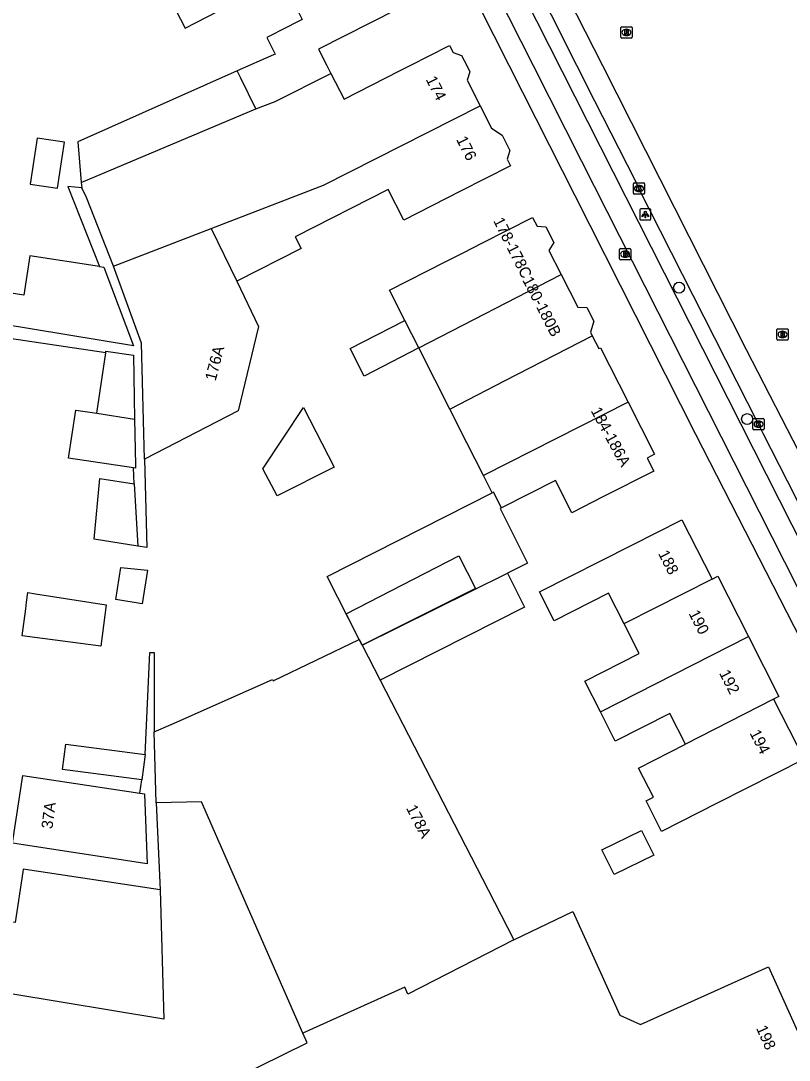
# Model space of a CAD drawing. Extents: x 162250 to 162654, y 380744 to 381605.
# Drawn here: x 162373.3 to 162441.7, y 381411.4 to 381504 of the extents above; entities that cross this region are included whole.
import ezdxf

# ---------------------------------------------------------------- set-up
doc = ezdxf.new("R2010")
doc.units = 0
for name, color, linetype in [('IMGEO_Boom', 7, 'Continuous'), ('IMGEO_Brandkraan', 7, 'Continuous'), ('IMGEO_Fietspad_gesloten', 7, 'Continuous'), ('IMGEO_Kolk', 7, 'Continuous'), ('IMGEO_Lichtpunt', 7, 'Continuous'), ('IMGEO_Pand', 7, 'Continuous'), ('IMGEO_Pand_nummerreeks', 7, 'Continuous'), ('IMGEO_Pand_vergunning_verleend', 7, 'Continuous'), ('IMGEO_Parkeervlak_open', 7, 'Continuous'), ('IMGEO_Rijbaan_regionaal_gesloten', 7, 'Continuous'), ('IMGEO_Rioolput', 7, 'Continuous'), ('IMGEO_Voetpad_open', 7, 'Continuous')]:
    doc.layers.add(name, color=color, linetype=linetype)

msp = doc.modelspace()

# ---------------------------------------------------------------- linework, layer by layer
at = {"layer": 'IMGEO_Boom'}
for centre in [(162431.887, 381480.198), (162437.948, 381468.487)]:
    msp.add_circle(centre, 0.489, dxfattribs=at)
at = {"layer": 'IMGEO_Brandkraan'}
for p, q in [((162426.582, 381482.759), (162426.582, 381483.611)), ((162426.657, 381483.685), (162427.509, 381483.685)), ((162427.07, 381483.465), (162427.095, 381483.465)), ((162427.583, 381483.611), (162427.583, 381482.759)), ((162427.509, 381482.685), (162426.657, 381482.685)), ((162427.093, 381482.905), (162427.068, 381482.905))]:
    msp.add_line(p, q, dxfattribs=at)
for points in [[(162426.582, 381482.759), (162426.582, 381483.611)], [(162426.657, 381483.685), (162427.509, 381483.685)], [(162426.93, 381483.385), (162426.93, 381482.985), (162427.143, 381482.985)], [(162427.161, 381483.385), (162426.93, 381483.385)], [(162427.109, 381483.304), (162427.055, 381483.304), (162427.055, 381483.228)], [(162427.055, 381483.228), (162427.108, 381483.228)], [(162427.117, 381483.152), (162427.055, 381483.152), (162427.055, 381483.071)], [(162427.055, 381483.071), (162427.117, 381483.071)], [(162427.583, 381483.611), (162427.583, 381482.759)], [(162427.509, 381482.685), (162426.657, 381482.685)]]:
    msp.add_lwpolyline(points, dxfattribs=at)
for centre, radius, start, end in [((162426.659, 381483.609), 0.0765, 91.55205, 178.44795), ((162426.659, 381483.609), 0.0765, 91.55205, 178.44795), ((162427.11, 381483.266), 0.0379, 267.82845, 90.93552), ((162427.118, 381483.111), 0.0404, 269.87594, 90.50774), ((162427.149, 381483.236), 0.251, 268.66757, 293.53466), ((162427.165, 381483.24), 0.145, 59.4692, 91.53667), ((162427.19, 381483.287), 0.0922, 285.51372, 58.15012), ((162427.195, 381483.095), 0.105, 301.31148, 78.98903), ((162427.507, 381483.609), 0.0765, 1.55205, 88.44795), ((162427.507, 381483.609), 0.0765, 1.55205, 88.44795), ((162426.659, 381482.761), 0.0765, 181.55205, 268.44795), ((162426.659, 381482.761), 0.0765, 181.55205, 268.44795), ((162427.507, 381482.761), 0.0765, 271.55205, 358.44795), ((162427.507, 381482.761), 0.0765, 271.55205, 358.44795)]:
    msp.add_arc(centre, radius, start, end, dxfattribs=at)
for centre, major_axis, ratio, start_param, end_param in [((162427.069, 381483.185), (-0.387, 0.002), 0.722429, 4.712389, 7.853982), ((162427.094, 381483.185), (-0.39, 0.002), 0.717154, 1.570796, 4.712389)]:
    msp.add_ellipse(centre, major_axis=major_axis, ratio=ratio, start_param=start_param, end_param=end_param, dxfattribs=at)
at = {"layer": 'IMGEO_Fietspad_gesloten'}
for points in [[(162373.585, 381588.91), (162375.873, 381584.438), (162383.286, 381570.262), (162389.481, 381558.016), (162395.82, 381545.575), (162418.876, 381500), (162423.197, 381491.458), (162446.904, 381444.637), (162457.136, 381424.429), (162474.154, 381390.568), (162476.043, 381386.824)], [(162471.376, 381400.747), (162459.052, 381425.24), (162448.774, 381445.553), (162406.674, 381528.711)]]:
    msp.add_lwpolyline(points, dxfattribs=at)
at = {"layer": 'IMGEO_Kolk'}
for p, q in [((162427.817, 381488.606), (162427.817, 381489.458)), ((162427.892, 381489.532), (162428.744, 381489.532)), ((162428.818, 381489.458), (162428.818, 381488.606)), ((162428.744, 381488.532), (162427.892, 381488.532)), ((162428.328, 381488.752), (162428.303, 381488.752)), ((162428.305, 381489.312), (162428.33, 381489.312)), ((162438.463, 381467.603), (162438.463, 381468.455)), ((162438.538, 381468.529), (162439.39, 381468.529)), ((162438.951, 381468.309), (162438.976, 381468.309)), ((162439.464, 381468.455), (162439.464, 381467.603)), ((162439.39, 381467.529), (162438.538, 381467.529)), ((162438.974, 381467.749), (162438.949, 381467.749))]:
    msp.add_line(p, q, dxfattribs=at)
for points in [[(162427.817, 381488.606), (162427.817, 381489.458)], [(162427.892, 381489.532), (162428.744, 381489.532)], [(162428.818, 381489.458), (162428.818, 381488.606)], [(162428.744, 381488.532), (162427.892, 381488.532)], [(162428.138, 381489.232), (162428.261, 381489.232), (162428.261, 381489.081), (162428.391, 381489.232), (162428.555, 381489.232), (162428.409, 381489.081), (162428.562, 381488.832), (162428.41, 381488.832), (162428.325, 381488.996), (162428.261, 381488.929), (162428.261, 381488.832), (162428.138, 381488.832), (162428.138, 381489.232)], [(162438.463, 381467.603), (162438.463, 381468.455)], [(162438.538, 381468.529), (162439.39, 381468.529)], [(162438.784, 381468.229), (162438.907, 381468.229), (162438.907, 381468.078), (162439.037, 381468.229), (162439.201, 381468.229), (162439.055, 381468.078), (162439.208, 381467.829), (162439.056, 381467.829), (162438.971, 381467.993), (162438.907, 381467.926), (162438.907, 381467.829), (162438.784, 381467.829), (162438.784, 381468.229)], [(162439.464, 381468.455), (162439.464, 381467.603)], [(162439.39, 381467.529), (162438.538, 381467.529)]]:
    msp.add_lwpolyline(points, dxfattribs=at)
for centre, start, end in [((162427.894, 381489.456), 91.55205, 178.44795), ((162427.894, 381489.456), 91.55205, 178.44795), ((162428.742, 381489.456), 1.55205, 88.44795), ((162428.742, 381489.456), 1.55205, 88.44795), ((162427.894, 381488.608), 181.55205, 268.44795), ((162427.894, 381488.608), 181.55205, 268.44795), ((162428.742, 381488.608), 271.55205, 358.44795), ((162428.742, 381488.608), 271.55205, 358.44795), ((162438.54, 381468.453), 91.55205, 178.44795), ((162438.54, 381468.453), 91.55205, 178.44795), ((162439.388, 381468.453), 1.55205, 88.44795), ((162439.388, 381468.453), 1.55205, 88.44795), ((162438.54, 381467.605), 181.55205, 268.44795), ((162438.54, 381467.605), 181.55205, 268.44795), ((162439.388, 381467.605), 271.55205, 358.44795), ((162439.388, 381467.605), 271.55205, 358.44795)]:
    msp.add_arc(centre, 0.0765, start, end, dxfattribs=at)
for centre, major_axis, ratio, start_param, end_param in [((162428.304, 381489.032), (-0.387, 0.002), 0.722429, 4.712389, 7.853982), ((162428.329, 381489.032), (-0.39, 0.002), 0.717154, 1.570796, 4.712389), ((162438.95, 381468.029), (-0.387, 0.002), 0.722429, 4.712389, 7.853982), ((162438.975, 381468.029), (-0.39, 0.002), 0.717154, 1.570796, 4.712389)]:
    msp.add_ellipse(centre, major_axis=major_axis, ratio=ratio, start_param=start_param, end_param=end_param, dxfattribs=at)
at = {"layer": 'IMGEO_Lichtpunt'}
for p, q in [((162428.386, 381487.13), (162428.386, 381486.323)), ((162428.386, 381487.13), (162428.386, 381486.323)), ((162429.288, 381487.225), (162428.48, 381487.225)), ((162429.288, 381487.225), (162428.48, 381487.225)), ((162429.382, 381486.323), (162429.382, 381487.13)), ((162429.382, 381486.323), (162429.382, 381487.13)), ((162428.48, 381486.229), (162429.288, 381486.229)), ((162428.48, 381486.229), (162429.288, 381486.229))]:
    msp.add_line(p, q, dxfattribs=at)
for points in [[(162428.76, 381486.794), (162428.799, 381486.766), (162428.611, 381486.504), (162428.573, 381486.531), (162428.76, 381486.794)], [(162428.862, 381486.746), (162428.909, 381486.746), (162428.909, 381486.424), (162428.862, 381486.424), (162428.862, 381486.746)], [(162428.972, 381486.766), (162429.01, 381486.793), (162429.197, 381486.531), (162429.158, 381486.503), (162428.972, 381486.766)]]:
    msp.add_lwpolyline(points, dxfattribs=at)
msp.add_circle((162428.885, 381486.928), 0.0994, dxfattribs=at)
for centre, start, end in [((162428.48, 381487.13), 90, 180), ((162428.48, 381487.13), 90, 180), ((162429.288, 381487.13), 0, 90), ((162429.288, 381487.13), 0, 90), ((162428.48, 381486.323), 180, 270), ((162428.48, 381486.323), 180, 270), ((162429.288, 381486.323), 270, 0), ((162429.288, 381486.323), 270, 360)]:
    msp.add_arc(centre, 0.0946, start, end, dxfattribs=at)
at = {"layer": 'IMGEO_Pand'}
for points in [[(162406.037, 381512.759), (162406.311, 381512.222), (162406.219, 381512.079), (162406.525, 381511.479), (162407.239, 381511.017), (162407.889, 381509.744), (162407.711, 381509.195), (162408.116, 381508.401), (162408.002, 381508.342), (162409.098, 381506.196), (162399.784, 381501.438), (162400.517, 381500), (162400.881, 381499.285)], [(162387.889, 381503.332), (162390.828, 381504.834), (162390.777, 381504.934), (162390.406, 381505.661), (162389.629, 381507.181), (162386.69, 381505.679), (162387.889, 381503.332)], [(162396.447, 381507.86), (162396.563, 381507.633), (162398.319, 381504.092), (162396.38, 381503.102), (162395.71, 381502.759), (162395.16, 381502.478), (162395.911, 381501.008), (162395.773, 381500.948), (162392.515, 381499.525)], [(162400.881, 381499.285), (162402.043, 381497.003), (162406.978, 381499.508), (162407.947, 381500), (162411.436, 381501.771), (162411.753, 381501.146), (162412.519, 381500.896), (162412.974, 381500), (162413.263, 381499.431), (162413.019, 381498.682), (162414.17, 381496.415)], [(162392.515, 381499.525), (162378.327, 381493.205), (162378.643, 381489.567)], [(162394.204, 381496.124), (162392.845, 381498.86), (162392.515, 381499.525)], [(162394.204, 381496.124), (162395.923, 381496.773), (162400.881, 381499.285)], [(162378.643, 381489.567), (162394.204, 381496.124)], [(162390.226, 381485.481), (162400.226, 381489.344), (162414.17, 381496.415)], [(162414.17, 381496.415), (162415.194, 381494.398), (162416.118, 381493.796), (162416.816, 381492.421), (162416.566, 381491.656), (162416.876, 381491.045), (162412.418, 381488.782), (162407.357, 381486.213), (162405.974, 381488.936), (162397.7, 381484.735), (162398.228, 381483.693), (162392.49, 381480.781)], [(162374.105, 381489.42), (162376.535, 381489.061), (162377.141, 381493.168), (162374.711, 381493.527), (162374.105, 381489.42)], [(162378.643, 381489.567), (162378.685, 381489.081)], [(162381.506, 381482.113), (162379.114, 381488.246), (162378.685, 381489.081)], [(162407.468, 381477.265), (162406.092, 381479.975), (162411.1, 381482.516), (162412.663, 381483.309), (162414.383, 381484.182), (162418.841, 381486.445), (162419.234, 381485.67), (162420.03, 381485.627), (162420.745, 381484.219), (162420.291, 381483.523), (162421.39, 381481.358)], [(162381.506, 381482.113), (162390.226, 381485.481)], [(162390.226, 381485.481), (162392.49, 381480.781)], [(162380.272, 381482.086), (162374.071, 381483.031), (162373.535, 381479.514), (162371.846, 381479.794), (162371.463, 381477.475)], [(162380.272, 381482.086), (162380.661, 381482.027), (162383.287, 381475.019), (162371.382, 381476.988), (162371.463, 381477.475)], [(162384.273, 381464.924), (162383.993, 381475.257), (162381.506, 381482.113)], [(162408.708, 381474.823), (162421.39, 381481.358)], [(162421.39, 381481.358), (162422.857, 381478.469), (162423.683, 381478.425), (162424.303, 381477.204), (162423.988, 381476.241), (162424.152, 381475.918)], [(162392.49, 381480.781), (162394.439, 381476.736), (162392.624, 381469.219), (162384.273, 381464.924)], [(162408.708, 381474.823), (162403.839, 381472.314), (162402.584, 381474.786), (162407.468, 381477.265)], [(162408.708, 381474.823), (162407.468, 381477.265)], [(162411.46, 381469.378), (162416.392, 381471.919), (162424.152, 381475.918)], [(162424.152, 381475.918), (162424.738, 381474.763), (162424.897, 381474.844), (162427.358, 381469.996)], [(162411.46, 381469.378), (162410.169, 381471.945), (162408.708, 381474.823)], [(162380.019, 381469.016), (162380.817, 381474.394)], [(162380.817, 381474.394), (162380.84, 381474.552), (162383.298, 381474.187), (162383.396, 381468.489)], [(162427.358, 381469.996), (162414.458, 381463.445)], [(162427.358, 381469.996), (162429.712, 381465.359), (162429.031, 381465.013), (162429.626, 381463.841), (162425.168, 381461.578), (162422.345, 381460.145), (162420.883, 381463.024), (162416.079, 381460.585)], [(162383.284, 381464.144), (162377.512, 381465.001), (162378.149, 381469.293), (162380.019, 381469.016)], [(162401.169, 381464.214), (162396.092, 381461.654), (162394.805, 381464.047), (162398.431, 381469.527), (162401.169, 381464.214)], [(162414.458, 381463.445), (162412.971, 381466.374), (162411.46, 381469.378)], [(162380.019, 381469.016), (162383.396, 381468.489)], [(162383.396, 381468.489), (162383.467, 381464.409), (162383.472, 381464.116), (162383.284, 381464.144)], [(162383.694, 381457.159), (162379.779, 381457.779), (162380.289, 381463.199), (162383.367, 381462.726)], [(162383.367, 381462.726), (162383.694, 381457.159)], [(162415.234, 381461.917), (162414.458, 381463.445)], [(162403.406, 381448.84), (162400.537, 381454.455), (162415.234, 381461.917)], [(162416.079, 381460.585), (162415.359, 381461.981), (162415.234, 381461.917)], [(162416.079, 381460.585), (162415.945, 381460.517), (162418.4, 381455.655), (162416.59, 381454.757)], [(162426.995, 381450.233), (162425.608, 381452.966), (162420.767, 381450.508), (162419.461, 381453.08), (162427.682, 381457.254), (162432.14, 381459.517), (162434.825, 381454.227)], [(162384.541, 381455.014), (162384.08, 381452.031), (162381.73, 381452.403), (162382.174, 381455.273), (162384.541, 381455.014)], [(162403.663, 381448.34), (162416.59, 381454.757)], [(162416.59, 381454.757), (162417.856, 381452.264), (162418.127, 381451.73), (162405.277, 381445.206)], [(162434.825, 381454.227), (162427.097, 381450.284), (162426.995, 381450.233)], [(162434.825, 381454.227), (162435.332, 381454.484), (162438.056, 381449.119)], [(162380.872, 381451.919), (162380.391, 381448.241), (162373.38, 381449.157), (162373.695, 381451.562), (162373.776, 381452.184), (162373.886, 381453.027), (162374.56, 381452.92), (162380.872, 381451.919)], [(162424.881, 381442.399), (162423.489, 381445.141), (162428.332, 381447.599), (162426.995, 381450.233)], [(162385.142, 381440.605), (162386.638, 381441.27), (162395.681, 381445.293), (162395.745, 381445.161), (162403.406, 381448.84)], [(162403.406, 381448.84), (162403.663, 381448.34)], [(162424.881, 381442.399), (162438.056, 381449.119)], [(162438.056, 381449.119), (162440.781, 381443.751), (162440.309, 381443.512)], [(162403.663, 381448.34), (162405.277, 381445.206)], [(162405.277, 381445.206), (162414.893, 381426.526), (162417.181, 381422.08)], [(162440.309, 381443.512), (162443.014, 381438.183), (162435.266, 381434.249), (162430.33, 381431.743), (162428.953, 381434.456), (162429.596, 381434.782), (162428.28, 381437.374), (162432.454, 381439.504)], [(162440.309, 381443.512), (162432.454, 381439.504)], [(162432.454, 381439.504), (162431.056, 381442.259), (162426.203, 381439.795), (162424.881, 381442.399)], [(162385.32, 381434.296), (162385.142, 381440.605)], [(162384.035, 381436.333), (162376.961, 381437.272), (162377.26, 381439.521), (162384.333, 381438.582)], [(162384.333, 381438.582), (162384.035, 381436.333)], [(162372.506, 381430.688), (162373.425, 381436.735), (162383.855, 381435.15)], [(162383.855, 381435.15), (162384.277, 381435.086), (162384.499, 381428.865), (162372.506, 381430.688)], [(162398.377, 381413.769), (162389.365, 381434.369), (162385.32, 381434.296)], [(162428.539, 381431.834), (162429.626, 381429.638), (162426.097, 381427.89), (162425.009, 381430.086), (162428.539, 381431.834)], [(162385.683, 381426.533), (162373.481, 381428.388), (162373.444, 381428.143), (162372.758, 381423.626), (162369.751, 381424.083)], [(162385.683, 381426.533), (162385.988, 381415.011), (162372.363, 381417.265), (162368.798, 381417.807), (162369.293, 381421.068), (162369.751, 381424.083)], [(162417.181, 381422.08), (162422.415, 381424.593), (162426.615, 381415.376), (162428.464, 381414.544), (162439.861, 381419.675), (162444.781, 381408.746)], [(162417.181, 381422.08), (162407.725, 381417.247), (162407.446, 381417.865), (162398.377, 381413.769)], [(162386.424, 381397.47), (162386.104, 381406.654), (162398.76, 381412.894), (162398.377, 381413.769)]]:
    msp.add_lwpolyline(points, dxfattribs=at)
at = {"layer": 'IMGEO_Pand_vergunning_verleend'}
msp.add_lwpolyline([(162403.663, 381448.34), (162403.406, 381448.84), (162402.228, 381451.132), (162412.271, 381456.294), (162413.768, 381453.381), (162403.663, 381448.34)], dxfattribs=at)
at = {"layer": 'IMGEO_Parkeervlak_open'}
msp.add_lwpolyline([(162451.347, 381443.613), (162450.046, 381446.175), (162448.732, 381448.765), (162441.543, 381462.942), (162439.388, 381467.195), (162438.961, 381468.029), (162428.315, 381489.033), (162427.992, 381489.702), (162424.381, 381496.806), (162422.775, 381500), (162420.516, 381504.491), (162416.582, 381512.206), (162416.272, 381512.782), (162407.881, 381529.368)], dxfattribs=at)
at = {"layer": 'IMGEO_Rijbaan_regionaal_gesloten'}
msp.add_lwpolyline([(162379.636, 381588.378), (162392.859, 381563.507), (162402.855, 381543.709), (162412.668, 381524.385), (162425.065, 381500), (162437.86, 381474.688), (162449.303, 381452.467), (162451.987, 381447.126), (162459.635, 381431.909), (162469.338, 381412.429), (162476.05, 381399.207), (162475.732, 381399.044)], dxfattribs=at)
at = {"layer": 'IMGEO_Rioolput'}
for p, q in [((162426.702, 381502.518), (162426.702, 381503.37)), ((162426.777, 381503.444), (162427.629, 381503.444)), ((162427.703, 381503.37), (162427.703, 381502.518)), ((162427.629, 381502.444), (162426.777, 381502.444)), ((162427.213, 381502.664), (162427.188, 381502.664)), ((162427.19, 381503.224), (162427.215, 381503.224)), ((162440.602, 381475.604), (162440.602, 381476.456)), ((162440.677, 381476.53), (162441.529, 381476.53)), ((162441.603, 381476.456), (162441.603, 381475.604)), ((162441.529, 381475.53), (162440.677, 381475.53)), ((162441.113, 381475.75), (162441.088, 381475.75)), ((162441.09, 381476.31), (162441.115, 381476.31))]:
    msp.add_line(p, q, dxfattribs=at)
for points in [[(162426.702, 381502.518), (162426.702, 381503.37)], [(162426.777, 381503.444), (162427.629, 381503.444)], [(162427.703, 381503.37), (162427.703, 381502.518)], [(162427.629, 381502.444), (162426.777, 381502.444)], [(162427.291, 381503.142), (162427.039, 381503.144), (162427.039, 381502.744)], [(162427.039, 381502.744), (162427.163, 381502.744), (162427.163, 381502.906), (162427.174, 381502.906)], [(162427.217, 381503.063), (162427.163, 381503.063), (162427.163, 381502.982)], [(162427.163, 381502.982), (162427.215, 381502.982)], [(162427.221, 381502.877), (162427.292, 381502.744), (162427.432, 381502.744), (162427.367, 381502.87)], [(162440.602, 381475.604), (162440.602, 381476.456)], [(162440.677, 381476.53), (162441.529, 381476.53)], [(162441.603, 381476.456), (162441.603, 381475.604)], [(162441.529, 381475.53), (162440.677, 381475.53)], [(162441.191, 381476.228), (162440.939, 381476.23), (162440.939, 381475.83)], [(162440.939, 381475.83), (162441.063, 381475.83), (162441.063, 381475.992), (162441.074, 381475.992)], [(162441.117, 381476.149), (162441.063, 381476.149), (162441.063, 381476.068)], [(162441.063, 381476.068), (162441.115, 381476.068)], [(162441.121, 381475.963), (162441.192, 381475.83), (162441.332, 381475.83), (162441.267, 381475.956)]]:
    msp.add_lwpolyline(points, dxfattribs=at)
for centre, radius, start, end in [((162426.779, 381503.368), 0.0765, 91.55205, 178.44795), ((162426.779, 381503.368), 0.0765, 91.55205, 178.44795), ((162427.627, 381503.368), 0.0765, 1.55205, 88.44795), ((162427.627, 381503.368), 0.0765, 1.55205, 88.44795), ((162426.779, 381502.52), 0.0765, 181.55205, 268.44795), ((162426.779, 381502.52), 0.0765, 181.55205, 268.44795), ((162427.173, 381502.853), 0.0533, 26.02933, 88.69889), ((162427.199, 381503.171), 0.19, 274.7715, 282.96867), ((162427.223, 381502.967), 0.0964, 77.00612, 93.18647), ((162427.237, 381503.024), 0.0378, 276.66336, 79.67722), ((162427.29, 381503.032), 0.109, 350.36119, 89.41601), ((162427.288, 381503.032), 0.112, 277.58423, 350.98172), ((162427.272, 381502.817), 0.108, 29.51342, 73.79051), ((162427.627, 381502.52), 0.0765, 271.55205, 358.44795), ((162427.627, 381502.52), 0.0765, 271.55205, 358.44795), ((162440.679, 381476.454), 0.0765, 91.55205, 178.44795), ((162440.679, 381476.454), 0.0765, 91.55205, 178.44795), ((162441.527, 381476.454), 0.0765, 1.55205, 88.44795), ((162441.527, 381476.454), 0.0765, 1.55205, 88.44795), ((162440.679, 381475.606), 0.0765, 181.55205, 268.44795), ((162440.679, 381475.606), 0.0765, 181.55205, 268.44795), ((162441.073, 381475.939), 0.0533, 26.02933, 88.69889), ((162441.099, 381476.257), 0.19, 274.7715, 282.96867), ((162441.123, 381476.053), 0.0964, 77.00612, 93.18647), ((162441.137, 381476.11), 0.0378, 276.66336, 79.67722), ((162441.19, 381476.118), 0.109, 350.36119, 89.41601), ((162441.188, 381476.118), 0.112, 277.58423, 350.98172), ((162441.172, 381475.903), 0.108, 29.51342, 73.79051), ((162441.527, 381475.606), 0.0765, 271.55205, 358.44795), ((162441.527, 381475.606), 0.0765, 271.55205, 358.44795)]:
    msp.add_arc(centre, radius, start, end, dxfattribs=at)
for centre, major_axis, ratio, start_param, end_param in [((162427.189, 381502.944), (-0.387, 0.002), 0.722429, 4.712389, 7.853982), ((162427.214, 381502.944), (-0.39, 0.002), 0.717154, 1.570796, 4.712389), ((162441.089, 381476.03), (-0.387, 0.002), 0.722429, 4.712389, 7.853982), ((162441.114, 381476.03), (-0.39, 0.002), 0.717154, 1.570796, 4.712389)]:
    msp.add_ellipse(centre, major_axis=major_axis, ratio=ratio, start_param=start_param, end_param=end_param, dxfattribs=at)
at = {"layer": 'IMGEO_Voetpad_open'}
for points in [[(162474.869, 381385.175), (162465.732, 381403.337), (162448.748, 381437.096), (162445.289, 381443.846), (162433.372, 381467.098), (162422.628, 381488.367), (162420.377, 381492.822), (162416.751, 381500), (162400.772, 381531.631), (162381.991, 381568.34), (162371.772, 381588.094)], [(162378.685, 381489.081), (162377.437, 381489.219), (162380.272, 381482.086)], [(162380.817, 381474.394), (162363.627, 381476.946)], [(162384.273, 381464.924), (162384.487, 381457.033), (162383.694, 381457.159)], [(162383.367, 381462.726), (162383.284, 381464.144)], [(162384.333, 381438.582), (162384.74, 381447.673), (162385.144, 381447.672), (162385.142, 381440.605)], [(162383.855, 381435.15), (162384.035, 381436.333)], [(162385.32, 381434.296), (162385.683, 381426.533)]]:
    msp.add_lwpolyline(points, dxfattribs=at)

# ---------------------------------------------------------------- texts
at = {"layer": 'IMGEO_Pand_nummerreeks'}
for s, rotation, p in [('174', 296.91735, (162409.302, 381498.759)), ('176', 296.74402, (162412.014, 381493.403)), ('178-178C', 296.61368, (162415.313, 381486.164)), ('180-180B', 297.2088, (162417.902, 381480.873)), ('176A', 75.47985, (162390.607, 381471.826)), ('184-186A', 298.33652, (162423.996, 381469.233)), ('188', 297.00807, (162429.995, 381456.504)), ('190', 297.00807, (162432.713, 381451.171)), ('192', 297.00807, (162435.429, 381445.842)), ('194', 297.00902, (162438.147, 381440.507)), ('37A', 82.5976, (162376.069, 381431.927)), ('178A', 297.15226, (162407.55, 381433.808)), ('198', 294.23625, (162438.729, 381414.2))]:
    msp.add_text(s, height=1, rotation=rotation, dxfattribs=at).set_placement(p)

doc.saveas('drawing.dxf')
